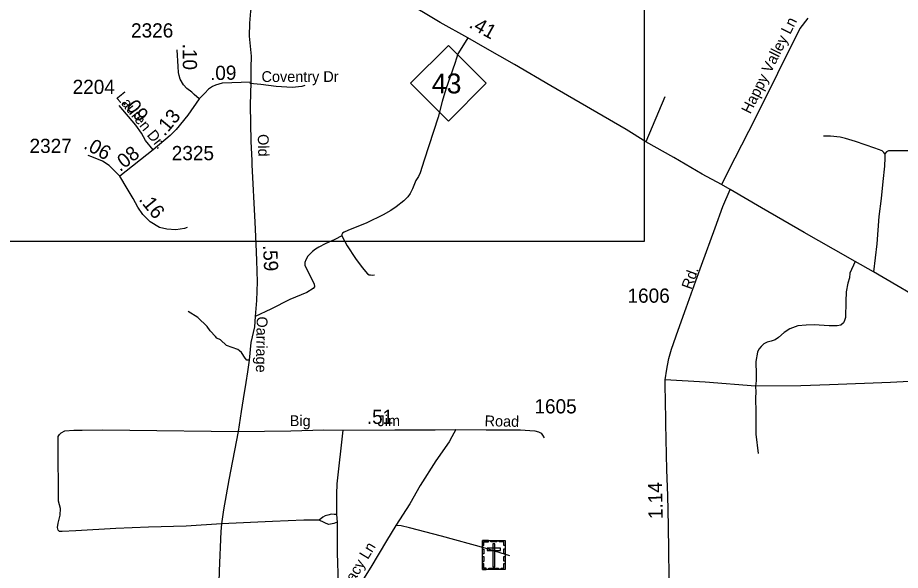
# Model space of a CAD drawing. Extents: x 2220236 to 2384410, y 720751 to 894131.
# Drawn here: x 2322015 to 2329781, y 827117 to 831981 of the extents above; entities that cross this region are included whole.
import ezdxf

# ---------------------------------------------------------------- set-up
doc = ezdxf.new("R2010")
doc.units = 0
doc.layers.add('Default', color=7, linetype='Continuous')

msp = doc.modelspace()

# ---------------------------------------------------------------- linework, layer by layer
at = {"layer": 'Default'}
for p, q in [((2327708, 831284.4), (2327540.8, 830889.1)), ((2324820.8, 827608.6), (2324825.6, 827540.7))]:
    msp.add_line(p, q, dxfattribs=at)
for points in [[(2319210.4, 838812.8), (2327526.8, 838812.8), (2327526.8, 830010.7), (2319210.4, 830010.7), (2319210.4, 838812.8)], [(2324414.7, 832985.4), (2324396.4, 832922.2), (2324357.7, 832824.3), (2324230.2, 832522.3), (2324144.6, 832320.3), (2324105.8, 832216.3), (2324086.1, 832153), (2324063, 832038.8), (2324053.5, 831932.7), (2324052.1, 831818.4), (2324068.8, 831642.9), (2324067.4, 831540.6), (2324067.4, 831414.1)], [(2328283, 830467.4), (2328208.9, 830512.3), (2328037.1, 830604.2), (2327787.7, 830749.4), (2327540.8, 830889.1), (2327369.4, 830995.6), (2326705.3, 831379.6), (2326387.5, 831568), (2326128.1, 831714.9), (2325976.8, 831804), (2325732.2, 831937.8), (2325404.7, 832133.6), (2325120.5, 832305.8), (2325023.5, 832364.9), (2324998.7, 832381.9), (2324957.2, 832410.2), (2324862, 832484.4), (2324840.1, 832503.9), (2324731, 832601.6), (2324690.6, 832643.2), (2324652.1, 832686.8), (2324575.4, 832777.9), (2324414.7, 832985.4)], [(2328968, 831977.6), (2328898.1, 831884.7), (2328502.5, 831093.1), (2328325.8, 830744.9), (2328208.9, 830512.3)], [(2325976.8, 831804), (2325967.1, 831788.3), (2325888.6, 831662.6), (2325875.2, 831624.5), (2325861.5, 831576.3), (2325782.1, 831351.6), (2325749.3, 831243.2), (2325714.8, 831104.9), (2325592.8, 830725.8), (2325556.9, 830615.7), (2325540.6, 830583.1), (2325518.8, 830547.7), (2325488.9, 830475.6), (2325468.5, 830434.8), (2325448.4, 830404.3), (2325412.8, 830369.9), (2325345.4, 830315.3), (2325297.8, 830282.7), (2325230.3, 830245.9), (2325087, 830176.5), (2324919.9, 830108.8), (2324887.9, 830092.5), (2324874.1, 830084.3), (2324866.2, 830072.2), (2324866.4, 830060.2)], [(2323612.8, 831267.7), (2323567.9, 831306), (2323546.6, 831324.5), (2323502.6, 831357.2), (2323472.7, 831389.9), (2323444.2, 831439.6), (2323435.8, 831472.3), (2323428.7, 831499.3), (2323425.8, 831551.9), (2323417.3, 831698.3)], [(2324067.4, 831414.1), (2323813.1, 831405.6), (2323754.8, 831387.1), (2323729.3, 831375.8), (2323695.2, 831353), (2323662.5, 831317.5), (2323612.8, 831267.7)], [(2324067.4, 831414.1), (2324060.3, 831211.8), (2324067.8, 830890.8), (2324073.9, 830724.8), (2324075.9, 830685.4), (2324101.1, 830180.8), (2324110.6, 829991.7), (2324117.4, 829844.8), (2324121.5, 829657.1), (2324114.9, 829492.2), (2324104.4, 829352.3), (2324097.4, 829260.2), (2324067.8, 829121.2), (2324052.8, 828966.2), (2324037.9, 828865.5), (2324022.9, 828768.9), (2324000.5, 828627.5), (2323981.5, 828515.9), (2323953.6, 828339.1)], [(2324542.4, 831384.2), (2324514.3, 831375.9), (2324428.7, 831365.5), (2324288.7, 831376.4), (2324155.5, 831392.7), (2324057.6, 831400.8)], [(2323612.8, 831267.7), (2323511.4, 831122.8), (2323408.8, 830996.8), (2323356.8, 830944.6), (2323207.6, 830818.6)], [(2323207.6, 830818.6), (2323138.8, 830900.3), (2323104.9, 830963.3), (2323053.6, 831035.6), (2322909, 831208.3)], [(2329644.7, 830781.4), (2329636.6, 830793.3), (2329622.3, 830809.1), (2329558.1, 830832.5), (2329387.5, 830890.5), (2329299.4, 830917.5), (2329251.3, 830929), (2329167.1, 830938.1), (2329105.2, 830939.4)], [(2323207.6, 830818.6), (2322913.6, 830585.2)], [(2329644.7, 830781.4), (2329645, 830747.4), (2329641.9, 830673.5), (2329627.2, 830539.2), (2329612.9, 830389.2), (2329592.6, 830231.1), (2329573.2, 829991), (2329545.9, 829744.8)], [(2330089.9, 830838.1), (2330086.1, 830818.1), (2330076.1, 830814.1), (2330054, 830809.8), (2329870.2, 830809.9), (2329678.4, 830807.8), (2329660.3, 830799.5), (2329644.7, 830781.4)], [(2322913.6, 830585.2), (2322818.7, 830680.4), (2322761, 830718.9), (2322668.1, 830757.1), (2322636.7, 830767.9)], [(2323505.5, 830133.3), (2323482.8, 830125.8), (2323405.8, 830113.3), (2323328.8, 830118.3), (2323261.7, 830135.7), (2323179.8, 830185.4), (2323117.7, 830247.6), (2323073, 830312.2), (2323030.7, 830389.3), (2322978.6, 830478.7), (2322913.6, 830585.2)], [(2327749.5, 826846.7), (2327739.9, 827509.1), (2327735.9, 827777), (2327727.7, 828002.8), (2327718.2, 828405.4), (2327714.1, 828640.7), (2327713.4, 828711.5), (2327713.4, 828794.4), (2327725.7, 828888.3), (2327731.1, 828919.6), (2327744.7, 828980.8), (2327769.2, 829065.1), (2327826.2, 829231.1), (2327896.9, 829428.3), (2327955.4, 829591.5), (2328032.9, 829803.7), (2328151.1, 830130.1), (2328219.1, 830319.2), (2328283, 830467.4)], [(2333726.5, 827154.7), (2333538.3, 827258.7), (2333213.8, 827464.7), (2333014.9, 827592.2), (2332590.8, 827854.2), (2332099.2, 828171.5), (2331956.5, 828261.3), (2331736.3, 828398.6), (2331556.9, 828519.7), (2331414.1, 828606.7), (2331377.4, 828631.2), (2330667.2, 829067.8), (2330494.6, 829179.4), (2330076.9, 829434.6), (2329545.9, 829744.8), (2329382.9, 829834.9), (2329191.7, 829944.8), (2328934.3, 830089.9), (2328558.2, 830307.8), (2328283, 830467.4)], [(2324866.4, 830060.2), (2324806.8, 830029.5), (2324719.3, 829990.5), (2324663.7, 829962), (2324635.8, 829943.7), (2324610, 829923.4), (2324594.3, 829907.4), (2324569.4, 829881.5), (2324551, 829850.3), (2324542.2, 829827.1), (2324542.9, 829801.3), (2324623.1, 829639.4), (2324627.1, 829610.9), (2324616.3, 829598.6), (2324559.2, 829563.3), (2324459.9, 829521.1), (2324411, 829499.3), (2324241.1, 829416.4), (2324104.4, 829352.3)], [(2324866.4, 830060.2), (2324915.3, 829972.7), (2324986.4, 829861.6), (2325045.3, 829782.2), (2325093.9, 829726.8), (2325107.9, 829718.9), (2325119.9, 829719), (2325138.1, 829715.2), (2325154.1, 829717.4)], [(2329382.9, 829834.9), (2329338.1, 829732.5), (2329333, 829690.8), (2329318.1, 829643.2), (2329303.1, 829568.4), (2329301.8, 829482.7), (2329299.1, 829342.6), (2329290.9, 829315.4), (2329280, 829295), (2329258.3, 829275.9), (2329224.3, 829267.8), (2329155, 829267.8), (2329023.1, 829277.3), (2328951.8, 829275.9), (2328879.7, 829267.8), (2328809, 829243.3), (2328758.7, 829210.6), (2328708.4, 829165.8), (2328678.5, 829145.4), (2328645.9, 829133.1), (2328609.2, 829125), (2328580.7, 829110), (2328556.2, 829086.9), (2328537.2, 829062.4), (2328524.9, 829036.5), (2328510.8, 828953.9), (2328511.3, 828839.3), (2328511.3, 828786.3), (2328507.3, 828738.7)], [(2324052.8, 828966.2), (2324032.5, 828967.6), (2324016.5, 828983.4), (2323983.9, 829033.1), (2323967.8, 829048.8), (2323951.5, 829060.7), (2323853.2, 829095.5), (2323800.8, 829145), (2323768.5, 829160.7), (2323754.4, 829174.5), (2323709.8, 829226.1), (2323683.5, 829263.7), (2323600.7, 829340.9), (2323514.1, 829393.8)], [(2330494.6, 829179.4), (2330500.2, 829125.2), (2330521.1, 829033.4), (2330543.8, 828963.7), (2330564.4, 828909.9), (2330572.8, 828880.1), (2330572.9, 828864.1), (2330575.1, 828848.2), (2330569.2, 828836.1), (2330555.5, 828819.9), (2330549.4, 828815.9), (2330535.5, 828813.7), (2330375.7, 828804), (2330194.1, 828795.5), (2329694.2, 828770.7), (2329156.7, 828748.9), (2328904.9, 828740.2), (2328507.3, 828738.7)], [(2328507.3, 828738.7), (2328064.9, 828773.2), (2327713.4, 828794.4)], [(2328507.3, 828738.7), (2328508.9, 828685.4), (2328507.3, 828636.7), (2328508.6, 828507.4), (2328510, 828315.7), (2328529.6, 828144.4)], [(2323808.2, 827525.8), (2323497.6, 827505.4), (2323165.2, 827497.2), (2322878.4, 827486.3), (2322526.3, 827464.5), (2322405.4, 827457.7), (2322382.2, 827459.1), (2322370, 827470), (2322364.6, 827493.1), (2322371.4, 827533.9), (2322389, 827601.9), (2322390.4, 827661.8), (2322374.8, 827727.1), (2322371.4, 828231.7), (2322371.4, 828271.1), (2322372.5, 828294), (2322384.4, 828312.1), (2322398.2, 828326.3), (2322429.9, 828344.6), (2322510, 828351.4), (2322583.8, 828352.3), (2322763.8, 828354.3), (2323001.6, 828350.8), (2323953.6, 828339.1)], [(2323953.6, 828339.1), (2323873.4, 827914.8), (2323827.2, 827649.5), (2323808.2, 827525.8), (2323802, 827459.1), (2323787.1, 827113.6), (2323782.3, 826905.5), (2323781.1, 826699.9), (2323781.6, 826519.2), (2323778.2, 826030.9), (2323769.2, 825764), (2323773, 825602.1), (2323770.1, 825418.9), (2323764.6, 825084.2), (2323765.3, 824949.6), (2323762.5, 824716.3), (2323759.6, 824240.5), (2323759.9, 823986.6)], [(2323953.6, 828339.1), (2324417.8, 828345.9), (2324708.9, 828353.1), (2324876.8, 828350.9), (2325332.6, 828353.8), (2325688.4, 828353.8), (2325869.5, 828355.4), (2326138.2, 828352.6), (2326439.1, 828354.1), (2326522.1, 828348.7), (2326564.1, 828345.2), (2326596.2, 828337.5), (2326620.4, 828323.7), (2326632.1, 828307.8), (2326647.1, 828284.7)], [(2324876.8, 828350.9), (2324822, 827878.5), (2324818.9, 827788.6), (2324820.8, 827608.6)], [(2325869.5, 828355.4), (2325834.9, 828293.3), (2325811.5, 828249), (2325695.3, 828081.9), (2325555.8, 827864.5), (2325465.1, 827703.9), (2325343.7, 827512.3)], [(2324820.8, 827608.6), (2324800.8, 827608.3), (2324776.8, 827612.2), (2324742.9, 827603.8), (2324719.1, 827595.6), (2324699.1, 827585.4), (2324667.4, 827559.1)], [(2324667.4, 827559.1), (2324531.6, 827559.5), (2324257.8, 827546.7), (2323808.2, 827525.8)], [(2324825.6, 827540.7), (2324795.6, 827530.3), (2324751.8, 827521.9), (2324727.9, 827529.7), (2324711.6, 827539.5), (2324667.4, 827559.1)], [(2324825.6, 827540.7), (2324826.4, 827270.9), (2324833.5, 827001), (2324846.6, 826693.3)], [(2325343.7, 827512.3), (2325261.2, 827377.5), (2325123.7, 827146), (2324984.1, 826926.6), (2324846.6, 826693.3)], [(2326344, 827245.2), (2326127.4, 827312.7), (2325744.5, 827418.7), (2325463.8, 827491.6), (2325387.8, 827508.7), (2325343.7, 827512.3)]]:
    msp.add_lwpolyline(points, dxfattribs=at)
for points in [[(2325472, 831403.9), (2325805, 831736.9), (2326138, 831403.9), (2325805, 831070.9)], [(2326104.5, 827336), (2326115.9, 827336), (2326115.9, 827368.2), (2326156.5, 827368.1), (2326156.5, 827379.3), (2326104.6, 827379.3)], [(2326104.6, 827379.3), (2326303.6, 827379.3), (2326303.6, 827124.7), (2326104.6, 827124.7)], [(2326178.6, 827379.3), (2326230.4, 827379.3), (2326230.4, 827367.9), (2326178.6, 827367.9)], [(2326303.7, 827335.9), (2326292.4, 827335.9), (2326292.4, 827368.1), (2326251.8, 827368.1), (2326251.8, 827379.2), (2326303.7, 827379.2)], [(2326104.5, 827261.8), (2326104.5, 827305.1), (2326115.9, 827305.1), (2326115.9, 827261.8)], [(2326145.4, 827311.2), (2326145.4, 827292.5), (2326263.1, 827292.5), (2326263.1, 827311.2)], [(2326213.6, 827350), (2326194.9, 827350), (2326194.9, 827147.2), (2326213.6, 827147.2)], [(2326292.3, 827262.8), (2326292.3, 827306.2), (2326303.7, 827306.2), (2326303.7, 827262.8)], [(2326104.5, 827194.6), (2326104.5, 827237.9), (2326115.9, 827237.9), (2326115.9, 827194.6)], [(2326292.3, 827196.9), (2326292.3, 827240.2), (2326303.6, 827240.2), (2326303.6, 827196.9)], [(2326137.6, 827124.7), (2326137.6, 827136.2), (2326115.6, 827136.2), (2326115.6, 827176.6), (2326104.5, 827176.6), (2326104.5, 827124.7)], [(2326162, 827136.1), (2326246.9, 827136.1), (2326246.9, 827124.7), (2326162, 827124.7)], [(2326270.5, 827124.7), (2326270.5, 827136.1), (2326292.5, 827136.1), (2326292.5, 827176.5), (2326303.6, 827176.5), (2326303.6, 827124.7)]]:
    msp.add_lwpolyline(points, close=True, dxfattribs=at)

# ---------------------------------------------------------------- texts
for s, height, rotation, p in [('.41', 125, 330.87699, (2325978.5, 831899.4)), ('Happy Valley Ln', 95, 63.45885, (2328461.3, 831126.8)), ('.10', 125, 270.37433, (2323466.7, 831752.3)), ('.09', 125, 1.00766, (2323708.4, 831431.1)), ('Lauren Dr.', 95, 309.0982, (2322875.6, 831281)), ('.09', 125, 309.09822, (2322933.1, 831232.7)), ('.13', 125, 50.27986, (2323307.7, 830931.6)), ('Old', 95, 271.35854, (2324127.4, 830955.1)), ('.06', 125, 330.89963, (2322588, 830835.2)), ('.08', 125, 38.45328, (2322916, 830620.1)), ('.16', 125, 309.09822, (2323076.2, 830379.1)), ('.59', 125, 272.64921, (2324173.1, 829978.7)), ('Rd.', 95, 70.21167, (2327942, 829582.9)), ('Oarriage', 95, 269.04943, (2324118.9, 829352.2)), ('.51', 125, 0.36457, (2325087.5, 828405.3)), ('Big', 95, 359.85108, (2324408.9, 828386.7)), ('Jim', 95, 0.36457, (2325182.1, 828385.7)), ('Road', 95, 358.84028, (2326122.7, 828385.8)), ('1.14', 125, 91.12993, (2327691.2, 827569.1)), ('Lacy Ln', 95, 58.68747, (2324937.8, 826948.2))]:
    msp.add_text(s, height=height, rotation=rotation, dxfattribs=at).set_placement(p)
for s, height, p in [('2326', 125, (2323012.4, 831806.3)), ('Coventry Dr', 95, (2324160.6, 831414.9)), ('43', 175, (2325659.1, 831314.2)), ('2204', 125, (2322498.4, 831309.4)), ('2327', 125, (2322119.3, 830790.2)), ('2325', 125, (2323370.7, 830726.6)), ('1606', 125, (2327380.7, 829472.3)), ('1605', 125, (2326561.6, 828498.3))]:
    msp.add_text(s, height=height, dxfattribs=at).set_placement(p)

doc.saveas('drawing.dxf')
